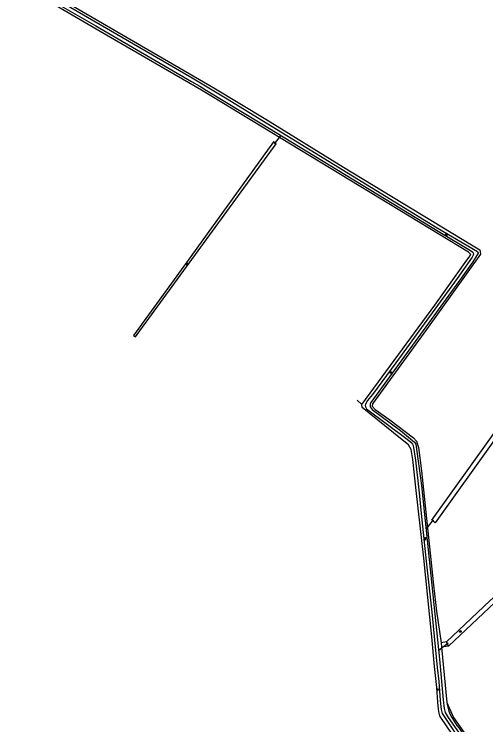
# Model space of a CAD drawing. Extents: x 124000 to 129000, y 395500 to 397503.
# Drawn here: x 126127.9 to 126441.5, y 395887.3 to 396359.4 of the extents above; entities that cross this region are included whole.
import ezdxf

# ---------------------------------------------------------------- set-up
doc = ezdxf.new("R2010")
doc.units = 0
for name, color, linetype in [('gg-knt-bronhoudergrens', 7, 'Continuous'), ('gg-kntw-bovenkant insteek waterloop', 7, 'Continuous'), ('gg-kntw-waterlijn', 7, 'Continuous'), ('gg-kwrk-duiker nz buis', 7, 'Continuous'), ('gt-grn-vlakafsluiter', 7, 'Continuous'), ('gt-symb-groenvak', 7, 'Continuous'), ('gt-symb-watersymbool', 7, 'Continuous'), ('gx-grn-maaiveld', 7, 'Continuous')]:
    doc.layers.add(name, color=color, linetype=linetype)

# ---------------------------------------------------------------- blocks, each defined once
blk = doc.blocks.new('gt0-WA')
at = {"layer": 'gt-symb-watersymbool'}
for centre, start, end in [((-0.32, 0.02), 28.0725, 151.9275), ((0.43, 0.42), 208.0725, 331.9275), ((-0.32, -0.43), 28.0725, 151.9275), ((0.43, -0.03), 208.0725, 331.9275)]:
    blk.add_arc(centre, 0.425, start, end, dxfattribs=at)
blk = doc.blocks.new('gt0-GRVAK')
at = {"layer": 'gt-symb-groenvak'}
for p, q in [((-0.11, 0.19), (-0.23, 0.24)), ((-0.18, 0.15), (0.09, 0.15)), ((-0.09, 0.21), (-0.16, 0.32)), ((-0.05, 0.21), (-0.05, 0.39)), ((0, 0.21), (0.06, 0.32)), ((0.01, 0.19), (0.13, 0.24)), ((0.26, -0.05), (0.2, 0.06)), ((0.3, -0.05), (0.3, 0.13)), ((0.35, -0.05), (0.41, 0.06)), ((-0.25, -0.23), (-0.36, -0.18)), ((-0.32, -0.26), (-0.05, -0.26)), ((-0.23, -0.21), (-0.29, -0.09)), ((-0.18, -0.2), (-0.18, -0.02)), ((-0.14, -0.21), (-0.07, -0.09)), ((-0.12, -0.23), (0, -0.18)), ((0.24, -0.07), (0.12, -0.02)), ((0.17, -0.11), (0.44, -0.11)), ((0.37, -0.07), (0.49, -0.02))]:
    blk.add_line(p, q, dxfattribs=at)

msp = doc.modelspace()

# ---------------------------------------------------------------- linework, layer by layer
at = {"layer": 'gg-knt-bronhoudergrens'}
for p, q in [((126415.4, 395942.43), (126411.77, 395941.79)), ((126416.73, 395939.62), (126412.06, 395938.8))]:
    msp.add_line(p, q, dxfattribs=at)
msp.add_lwpolyline([(126415.69, 395902.14), (126420, 395892.22), (126457.91, 395838.38), (126457.59, 395837.45)], dxfattribs=at)
at = {"layer": 'gg-kntw-bovenkant insteek waterloop'}
for p, q in [((126411.77, 395941.79), (126412.06, 395938.8)), ((126412.06, 395938.8), (126415.69, 395902.14)), ((126416.73, 395939.62), (126415.4, 395942.43))]:
    msp.add_line(p, q, dxfattribs=at)
for points in [[(126159.02, 396369.72), (126260.75, 396310.58), (126295.18, 396289.59), (126346.99, 396257.74)], [(126208.55, 396145.03), (126209.7, 396146.57), (126302.08, 396273.34), (126300.24, 396274.66), (126242.44, 396194.48), (126207.31, 396146.02)], [(126346.99, 396257.74), (126432.03, 396206.22), (126437.63, 396202.92), (126438.07, 396199.93), (126402.16, 396149.92), (126366.28, 396100.52), (126365.87, 396099.06), (126367.87, 396096.78), (126377.73, 396089.82), (126393.45, 396078.07), (126395.35, 396075.69), (126396.69, 396071.48), (126398.78, 396056.03), (126402.6, 396020.19), (126404.87, 395997.23), (126406.8, 395980.17), (126408.8, 395962.71), (126411.77, 395941.79)], [(126456.52, 395827.56), (126439.61, 395852.12), (126422.98, 395875.65), (126411.61, 395892.13), (126411.03, 395893.17), (126410.49, 395894.93), (126410.08, 395897.71), (126409.63, 395902.43), (126408.87, 395912.18), (126407.32, 395925.95), (126405.59, 395945.76), (126400.25, 395998.02), (126395.3, 396042.99), (126392.99, 396063.66), (126391.8, 396070.26), (126390.14, 396073.34), (126384.84, 396077.54), (126359.19, 396098.04), (126359.14, 396100.1), (126407.72, 396166.17), (126428.98, 396195.97), (126430.43, 396197.95), (126431.6, 396199.8)], [(126526.17, 396186.93), (126407.84, 396021.6), (126405.54, 396023.32), (126506.2, 396163.72), (126512.74, 396172.69), (126521.96, 396184.84)], [(126583.11, 396095.88), (126582.15, 396096.87), (126540.42, 396058.23), (126497.62, 396018.67), (126476.26, 395998.72), (126465.93, 395989.49), (126444.12, 395969.62), (126415.4, 395942.43)], [(126583.11, 396095.88), (126557.87, 396072.18), (126474.49, 395994.09), (126416.73, 395939.62)], [(126415.69, 395902.14), (126415.82, 395900.87), (126416.99, 395896.43), (126417.93, 395894.25), (126418.98, 395892.16), (126419.94, 395890.39), (126422.16, 395886.93), (126423.83, 395885.03), (126428.5, 395878.31), (126457.59, 395837.45)]]:
    msp.add_lwpolyline(points, dxfattribs=at)
at = {"layer": 'gg-kntw-waterlijn'}
for points in [[(126135.02, 396381.77), (126246.19, 396317.06), (126268.47, 396303.84), (126409.21, 396217.43), (126436.09, 396201.66), (126436.36, 396200.55), (126432.99, 396194.96), (126424.04, 396182.46), (126365.11, 396101.44), (126364.62, 396100.23), (126364.62, 396098.51), (126365.93, 396096.74), (126384.86, 396082.79), (126394.18, 396075.09), (126395.07, 396073.85), (126398.65, 396046.3), (126410.7, 395930.88), (126413.17, 395903.95), (126413.92, 395898.16), (126414.56, 395895.55), (126416.4, 395892.09), (126526.76, 395735.58), (126542.97, 395714.78)], [(126134.13, 396379.28), (126182.19, 396351.74), (126245.75, 396314.65), (126251.34, 396311.59), (126257.25, 396307.8), (126291.57, 396287.14), (126410.9, 396214.56), (126431.33, 396202.54), (126432.89, 396201.3), (126433.29, 396200.45), (126433.11, 396199.42), (126432.42, 396197.96), (126422.53, 396183.88), (126407.72, 396163.41), (126381.79, 396127.79), (126366.09, 396106.69), (126362.9, 396102.72), (126361.44, 396100.31), (126361.2, 396099.39), (126361.44, 396098.54), (126362.18, 396097.3), (126389.17, 396077.17), (126391.69, 396075), (126392.81, 396073.74), (126393.32, 396072.77), (126394.73, 396063.03), (126397.14, 396041.4), (126398.46, 396027.68), (126401.81, 395996.04), (126405.61, 395962.1), (126409.12, 395925.36), (126410.35, 395916.12), (126411.11, 395903.47), (126411.77, 395897.41), (126412.48, 395894.87), (126414.64, 395891.47), (126428.56, 395870.91)]]:
    msp.add_lwpolyline(points, dxfattribs=at)
at = {"layer": 'gg-kwrk-duiker nz buis'}
for p, q in [((126301.07, 396273.25), (126304.91, 396278.33)), ((126355.95, 396103.03), (126359.14, 396100.1)), ((126401.85, 396017.24), (126406.84, 396023.39)), ((126410.21, 395936.79), (126416.55, 395941.74))]:
    msp.add_line(p, q, dxfattribs=at)
at = {"layer": 'gt-grn-vlakafsluiter'}
msp.add_line((126207.31, 396146.02), (126208.55, 396145.03), dxfattribs=at)
at = {"layer": 'gx-grn-maaiveld'}
msp.add_lwpolyline([(126431.6, 396199.8), (126430.03, 396201.28), (126252.37, 396308.85), (126190.46, 396344.73), (126119.99, 396385.98), (126112.55, 396390.19)], dxfattribs=at)

# ---------------------------------------------------------------- block references
at = {"layer": 'gt-symb-groenvak'}
msp.add_blockref('gt0-GRVAK', (126409.72, 395910.72), dxfattribs=at)
at = {"layer": 'gt-symb-watersymbool'}
for p, rotation in [((126415.28, 396212.98), -31.179817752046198), ((126242.83, 396193.4), 53.90943276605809), ((126378.35, 396121.36), 54.14945188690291), ((126401.31, 396010.97), -83.74206608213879), ((126424.56, 395949.24), 40.377629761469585)]:
    msp.add_blockref('gt0-WA', p, dxfattribs=dict(at, rotation=rotation))

doc.saveas('drawing.dxf')
